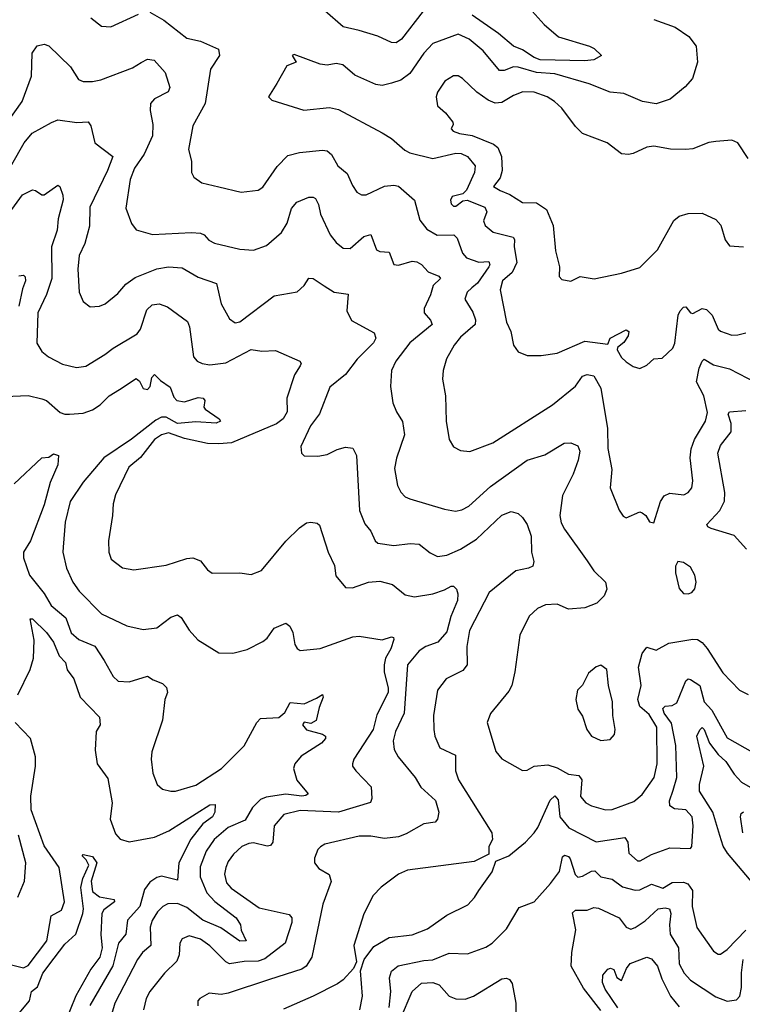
# Model space of a CAD drawing. Extents: x 1933546 to 2138868, y 524910 to 667279.
# Tile 311 of 466: x 2016139 to 2019280, y 649980 to 654260. Entities that reach past the tile are written whole.
import ezdxf

# ---------------------------------------------------------------- set-up
doc = ezdxf.new("R2010")
doc.units = 0

msp = doc.modelspace()

# ---------------------------------------------------------------- linework, layer by layer
at = {"layer": '0CON10XD'}
for points in [[(2018315, 654356.9), (2018418.9, 654238.9), (2018480.8, 654185), (2018616.2, 654145), (2018636, 654135), (2018667.5, 654105), (2018635, 654086), (2018595, 654081.1), (2018400.8, 654085), (2018375, 654095.2), (2018325, 654128.9), (2018284.8, 654144.8), (2018220.6, 654200.6), (2018105, 654280)], [(2016705, 654292.2), (2016765, 654257.8), (2016865, 654179.6), (2016925, 654166.6), (2017002.5, 654132.5), (2017007.8, 654105), (2016967.8, 654045), (2016945.6, 653895), (2016890.9, 653799.1), (2016873.1, 653695), (2016885.7, 653645), (2016886, 653595), (2016896.2, 653575), (2016930.5, 653550.5), (2017005, 653534), (2017100.9, 653510.9), (2017175, 653518.6), (2017195, 653532), (2017258.1, 653621.9), (2017305, 653669.1), (2017355, 653682.3), (2017455, 653692.7), (2017475, 653690), (2017494.1, 653674.1), (2017521.4, 653625), (2017561.9, 653591.9), (2017585, 653538.8), (2017605, 653510.8), (2017625, 653499.2), (2017645, 653498.1), (2017725, 653536.7), (2017765, 653541.1), (2017785, 653535.6), (2017855.6, 653475.6), (2017878.7, 653388.7), (2017909.2, 653349.3), (2017953.8, 653323.8), (2018025.3, 653325.3), (2018040.3, 653310.3), (2018063.8, 653245), (2018080.6, 653225), (2018135, 653206.5), (2018178.4, 653208.4), (2018182.7, 653195), (2018178.8, 653185), (2018129, 653115), (2018104.5, 653095), (2018084.4, 653075), (2018074.4, 653045), (2018108.9, 652988.9), (2018120.3, 652955), (2018118.8, 652935), (2018055, 652880), (2018026.9, 652845), (2017994.4, 652785), (2017979.4, 652735), (2017977.3, 652697.3), (2017989.4, 652625), (2017992.5, 652515), (2018005.7, 652435), (2018025, 652403.8), (2018055, 652387.1), (2018095, 652383.1), (2018195, 652420), (2018454.3, 652585), (2018555, 652667.3), (2018585, 652710.6), (2018605, 652717.8), (2018635, 652712.5), (2018665, 652658.8), (2018693.4, 652483.4), (2018696, 652396), (2018713.3, 652305), (2018705.7, 652225), (2018745, 652127.5), (2018761.7, 652101.7), (2018775, 652093.8), (2018835, 652120), (2018845, 652116.7), (2018861.2, 652105), (2018877, 652077), (2018895, 652072.5), (2018924.5, 652165.5), (2018940.3, 652189.7), (2018965, 652201.4), (2019025.4, 652194.6), (2019045.4, 652204.6), (2019060, 652225), (2019064.4, 652255), (2019053.2, 652355), (2019058.2, 652395), (2019072.7, 652435), (2019119.6, 652515), (2019128.3, 652551.7), (2019113.4, 652625), (2019081.6, 652685), (2019092.2, 652745), (2019105, 652775.8), (2019115, 652784.3), (2019155, 652759.3), (2019225, 652742.8), (2019341.2, 652681.2)], [(2017893.3, 654296.7), (2017798.5, 654175), (2017775, 654159.1), (2017755, 654161.1), (2017695, 654187.8), (2017615, 654212.9), (2017545, 654228.9), (2017465, 654298.6)], [(2016448.3, 654268.3), (2016495, 654231.4), (2016535, 654229.2), (2016655.4, 654284.6)], [(2018895, 654260.6), (2018988, 654228), (2019047.5, 654187.5), (2019080, 654145), (2019085.6, 654075), (2019063.3, 654005), (2019031.7, 653968.3), (2018966.2, 653913.8), (2018905.3, 653894.7), (2018845.5, 653904.5), (2018765, 653939.1), (2018705, 653945.3), (2018615, 653981.1), (2018465, 654024.4), (2018385, 654030.6), (2018305.8, 654054.2), (2018285, 654054.7), (2018245, 654039.7), (2018225, 654039.5), (2018153.8, 654125), (2018092.2, 654175), (2018045, 654196.9), (2017935, 654156.2), (2017896.2, 654115), (2017834.2, 654025.8), (2017795, 653997.5), (2017755.4, 653984.6), (2017715, 653974.6), (2017687.6, 653977.6), (2017595, 654019.2), (2017544.1, 654064.1), (2017515, 654070), (2017475, 654062.9), (2017445, 654066.7), (2017331.2, 654108.8), (2017323.3, 654105), (2017340, 654075), (2017300.7, 654059.3), (2017257.1, 653982.9), (2017220, 653925), (2017235, 653910), (2017373.9, 653866.1), (2017485, 653878.1), (2017525, 653870), (2017715, 653768.1), (2017755, 653743.3), (2017812.8, 653692.8), (2017835, 653681.8), (2017935, 653657.3), (2018035, 653679.7), (2018057.7, 653677.7), (2018085.8, 653665), (2018118.9, 653625), (2018115.4, 653595), (2018081.6, 653518.4), (2018065, 653502.5), (2018018.7, 653491.3), (2018011.1, 653475), (2018015, 653460), (2018025, 653449.5), (2018035, 653449.1), (2018065, 653471.9), (2018084.3, 653475.7), (2018161.1, 653445), (2018169.6, 653425), (2018154.7, 653385), (2018162.7, 653365), (2018197, 653337), (2018283.5, 653315), (2018289.4, 653305), (2018288.1, 653271.9), (2018299.7, 653205), (2018279.2, 653160.8), (2018238.2, 653125), (2018227.2, 653085), (2018254.6, 652945), (2018274.5, 652905), (2018285.7, 652845.7), (2018305.8, 652815.8), (2018345, 652800), (2018405, 652800.6), (2018475, 652810.6), (2018595, 652862.3), (2018695, 652850), (2018706.1, 652875), (2018775, 652911.9), (2018787.3, 652905), (2018784.5, 652885), (2018765, 652856.9), (2018736.9, 652835), (2018735.5, 652825), (2018755, 652791.9), (2018775, 652772), (2018805, 652752), (2018835, 652743.8)], [(2016078.6, 653805), (2016149.1, 653905), (2016189.3, 654015), (2016193.3, 654115), (2016215, 654145.7), (2016245, 654152.9), (2016265, 654145.7), (2016359.1, 654055), (2016395, 654000), (2016415, 653991.1), (2016455, 653991.2), (2016490.9, 653999.1), (2016629.2, 654050.8), (2016666.4, 654073.6), (2016695, 654087.8), (2016723.4, 654083.4), (2016771.1, 654031.1), (2016790.8, 653965), (2016783.4, 653946.6), (2016725, 653916.2), (2016707.5, 653895), (2016706.2, 653865), (2016717.9, 653805), (2016715.4, 653755), (2016679.6, 653675), (2016637.3, 653615), (2016619.2, 653565), (2016600.5, 653440.5), (2016625, 653373.3), (2016645, 653346.2), (2016715.7, 653325.7), (2016885.4, 653335.4), (2016925, 653332.1), (2016940, 653325), (2016961.2, 653301.2), (2016985, 653289.1), (2017095, 653263.1), (2017155, 653258.5), (2017212.3, 653277.7), (2017276.7, 653335), (2017300.8, 653375), (2017320.1, 653439.9), (2017343.3, 653466.7), (2017395, 653488.6), (2017415, 653488.6), (2017425, 653482), (2017437.3, 653457.3), (2017446.9, 653415), (2017488.5, 653325), (2017515, 653291.1), (2017545, 653266.9), (2017575, 653265.4), (2017635, 653317.1), (2017665, 653325.7), (2017689.5, 653259.5), (2017705, 653252.2), (2017745, 653249.2), (2017765.5, 653195.5), (2017785, 653193.5), (2017845, 653209.6), (2017865, 653207.3), (2017886, 653196), (2017914.6, 653164.6), (2017960.8, 653145), (2017968, 653135), (2017935.7, 653104.3), (2017925, 653064.2), (2017896.8, 653005), (2017897.7, 652985), (2017925, 652954.2), (2017932.2, 652935), (2017835, 652855.4), (2017773.9, 652775), (2017755.5, 652735), (2017751.1, 652665), (2017761.4, 652595), (2017777.1, 652555), (2017803, 652513), (2017810.9, 652455), (2017776.7, 652353.3), (2017768.3, 652308.3), (2017781.5, 652235), (2017795.4, 652205.4), (2017815, 652185.7), (2017835, 652176.7), (2017985, 652131.5), (2018033.4, 652123.4), (2018061.4, 652128.6), (2018090.8, 652145), (2018185, 652231.2), (2018345, 652344.7), (2018421.6, 652368.4), (2018505, 652418.6), (2018535, 652420), (2018565, 652408), (2018573.1, 652385), (2018566.2, 652345), (2018545.4, 652285), (2018498.1, 652191.9), (2018486.5, 652105), (2018493.1, 652073.1), (2018507.8, 652045), (2018605, 651907.1), (2018635, 651864.3), (2018686, 651815), (2018690.6, 651785), (2018680, 651755), (2018647.2, 651722.8), (2018595, 651703.2), (2018525, 651698.1), (2018475, 651719.4), (2018425, 651715.7), (2018389.1, 651700.9), (2018353.5, 651666.5), (2018312.9, 651585), (2018291.5, 651425), (2018277.8, 651365), (2018265, 651340.8), (2018185.6, 651244.4), (2018171.4, 651205), (2018208.9, 651078.9), (2018235, 651047.5), (2018325, 650995.7), (2018345, 650998.1), (2018375, 651014.4), (2018435, 651020), (2018475, 651007.6), (2018525, 650980.3), (2018568.9, 650975), (2018583.1, 650955), (2018577.1, 650882.9), (2018599.4, 650855), (2018625, 650842.1), (2018685, 650825.4), (2018715, 650826.2), (2018809.2, 650860.8), (2018845, 650891.9), (2018897.6, 650965), (2018910, 651025), (2018908.1, 651185), (2018875, 651239.2), (2018834.6, 651274.6), (2018826.1, 651305), (2018840.3, 651365), (2018828.8, 651445), (2018845, 651504.2), (2018865, 651532.5), (2018905, 651518.8), (2018960.6, 651549.4), (2019065, 651566.9), (2019085.3, 651565.3), (2019105, 651552.7), (2019127, 651527), (2019195, 651420), (2019268, 651345), (2019305, 651326.9)], [(2019305, 653656.2), (2019260, 653725), (2019235, 653736.2), (2019165, 653730.8), (2019135, 653725.6), (2019065, 653699.1), (2019035, 653695.4), (2018967.6, 653697.6), (2018895, 653710.5), (2018864.6, 653705.4), (2018805, 653678), (2018785, 653673.3), (2018755, 653676.7), (2018693.3, 653725), (2018585.7, 653765.7), (2018555, 653796.2), (2018495.8, 653875), (2018464.2, 653905), (2018432, 653925), (2018375, 653944.6), (2018326.4, 653946.4), (2018285, 653930), (2018235, 653900), (2018205, 653897.3), (2018175, 653909.5), (2018126, 653945), (2018063.3, 654005), (2018045, 654015.8), (2018025, 654015.8), (2017987.4, 653992.6), (2017955.7, 653945), (2017949.4, 653925), (2017955.6, 653885.6), (2017990, 653855), (2018021.2, 653815), (2018023.3, 653805), (2018013.8, 653785), (2018023.8, 653775), (2018050, 653765), (2018105, 653756.9), (2018198.7, 653718.7), (2018217.9, 653705), (2018233.4, 653665), (2018235.6, 653604.4), (2018227.1, 653572.9), (2018198.6, 653535), (2018227.5, 653517.5), (2018270, 653500), (2018325, 653465.7), (2018385, 653463.3), (2018428.6, 653435), (2018457.7, 653365), (2018467.8, 653255), (2018485.7, 653185), (2018483.6, 653143.6), (2018495, 653130), (2018535, 653124)], [(2016105, 653631.1), (2016158.7, 653725), (2016193.5, 653766.5), (2016276.4, 653813.6), (2016305, 653824.2), (2016387.3, 653812.7), (2016435.9, 653815.9), (2016448.3, 653798.3), (2016465.6, 653725), (2016542.9, 653665), (2016520.9, 653605), (2016443.2, 653445), (2016442.8, 653362.8), (2016422.3, 653287.7), (2016397.9, 653235), (2016391.5, 653175), (2016397.1, 653075), (2016414.4, 653034.4), (2016445, 653011.2), (2016485, 653014.2), (2016510, 653025), (2016565, 653070), (2016600, 653110), (2016640.6, 653139.4), (2016735, 653176.3), (2016785, 653185.9), (2016845, 653181.2), (2016915, 653140.7), (2016993.7, 653113.7), (2017014.7, 653025), (2017050.2, 652960.2), (2017075, 652942.9), (2017095, 652947.1), (2017245, 653060), (2017345, 653077.1), (2017375.7, 653105), (2017395, 653136.2), (2017415, 653134.3), (2017462.6, 653102.6), (2017506.1, 653076.1), (2017566.7, 653066.7), (2017560.9, 652995), (2017581.7, 652951.7), (2017679.1, 652899.1), (2017686.9, 652875), (2017676.7, 652855), (2017606.3, 652783.7), (2017555, 652717.3), (2017487.6, 652662.4), (2017442.7, 652547.3), (2017402.5, 652495), (2017361.2, 652405), (2017363.3, 652375), (2017375, 652364), (2017435, 652361.9), (2017475, 652369.4), (2017518.8, 652391.2), (2017555, 652401.2), (2017587.1, 652397.1), (2017602.9, 652365), (2017616.6, 652126.6), (2017638.8, 652068.8), (2017665, 652036), (2017684.4, 651995), (2017696.2, 651985), (2017765, 651973.6), (2017836.9, 651983.1), (2017875, 651980.5), (2017922.9, 651942.9), (2017955, 651927.1), (2017995, 651931.5), (2018055, 651957.8), (2018125, 652001.3), (2018235, 652105.5), (2018275, 652122), (2018305, 652114), (2018325, 652096), (2018345, 652065.8), (2018362.9, 652015), (2018363.8, 651945), (2018374.2, 651905), (2018370, 651885), (2018350, 651875), (2018295, 651864), (2018179.4, 651770.6), (2018094.6, 651605), (2018082.7, 651535), (2018084.5, 651455), (2018065, 651430.5), (2017992.5, 651395), (2017954.4, 651345), (2017937.9, 651235), (2017938.5, 651175), (2017943.6, 651145), (2017965, 651094.3), (2018033, 651063), (2018032.7, 650995), (2018046.2, 650955), (2018191.5, 650725), (2018193.4, 650696.6), (2018178, 650665), (2018178, 650632), (2018115, 650600), (2017825, 650562.9), (2017785, 650545.7), (2017710.6, 650489.4), (2017675, 650452), (2017635, 650373.3), (2017591.9, 650235), (2017602.5, 650165), (2017590, 650135), (2017544.4, 650085.6), (2017520.9, 650069.1), (2017413.8, 650015), (2017285, 649959.1)], [(2016045.6, 653355), (2016151.2, 653498.8), (2016195, 653520.4), (2016207.9, 653517.9), (2016235, 653498), (2016245, 653499.2), (2016305, 653540), (2016313.3, 653535), (2016326.8, 653496.8), (2016327.1, 653477.1), (2016305.4, 653395), (2016302.2, 653345), (2016277.6, 653272.4), (2016278.6, 653135), (2016255.7, 653065), (2016216.8, 652985), (2016213.8, 652853.8), (2016235, 652817.5), (2016264.2, 652795), (2016325, 652762.7), (2016385, 652747.3), (2016426, 652754), (2016509.4, 652805), (2016545, 652832.7), (2016650, 652895), (2016664.4, 652915), (2016690.8, 652999.2), (2016715, 653020), (2016745, 653024.3), (2016781.5, 653011.5), (2016868.3, 652948.3), (2016877.5, 652925), (2016894.4, 652795), (2016910.8, 652775), (2016932, 652765), (2016965, 652759.3), (2017035, 652768.1), (2017145, 652826.1), (2017190.7, 652819.3), (2017251.2, 652821.2), (2017356.7, 652775), (2017362, 652765), (2017358.6, 652755), (2017333.5, 652716.5), (2017300.7, 652615), (2017301.8, 652555), (2017284.6, 652525), (2017255, 652502.5), (2017059.3, 652420.7), (2017005, 652416.5), (2016955, 652416.9), (2016855, 652439.1), (2016785, 652464.3), (2016755, 652454.7), (2016725, 652434.7), (2016663.5, 652356.5), (2016613.8, 652315), (2016555, 652193.8), (2016544.5, 652155), (2016542.5, 652105), (2016524.4, 651995), (2016525.7, 651945), (2016535.8, 651915), (2016585, 651877.5), (2016635, 651868.6), (2016775, 651888.2), (2016865, 651917.9), (2016891.1, 651921.1), (2016925, 651907.1), (2016955, 651868.8), (2016975, 651854), (2017095, 651855.7), (2017145, 651847.5), (2017190, 651865), (2017295, 651992.9), (2017355, 652051.2), (2017385, 652072.5), (2017405, 652075.7), (2017432, 652072), (2017442.3, 652062.3), (2017480, 651945), (2017507.3, 651887.3), (2017512.8, 651842.8), (2017555, 651792), (2017585, 651790.6), (2017655.5, 651815.5), (2017705, 651818.5), (2017758.8, 651805), (2017815, 651759.4), (2017855, 651750.9), (2017935.3, 651764.7), (2017985, 651781.1), (2018015, 651798.1), (2018025, 651797.1), (2018037.3, 651785), (2018043.6, 651763.6), (2018041.9, 651735), (2018013, 651665), (2017995, 651599.2), (2017956.4, 651553.6), (2017905, 651535.4), (2017875, 651516.9), (2017824.7, 651455), (2017809.7, 651245), (2017772, 651165), (2017762.3, 651125), (2017766.9, 651086.9), (2017783.6, 651055), (2017857.5, 650965), (2017883.1, 650923.1), (2017946.7, 650865), (2017960.8, 650815), (2017955.4, 650784.6), (2017945, 650771.5), (2017895, 650764.7), (2017819.1, 650720.9), (2017785, 650708.1), (2017725, 650700), (2017665, 650710.5), (2017615, 650710.6), (2017465, 650675.8), (2017445.8, 650664.2), (2017435, 650652.5), (2017420, 650615), (2017420, 650595), (2017439.7, 650569.7), (2017484.2, 650544.2), (2017493, 650513), (2017456.1, 650415), (2017409.3, 650185), (2017383.9, 650146.1), (2017365, 650131.8), (2017225, 650087.8), (2017045, 650028), (2017015, 650022.5), (2016962.1, 650027.9), (2016921.2, 650005), (2016913.8, 649995), (2016913, 649973)], [(2018535, 653124), (2018575, 653143.8), (2018636.1, 653133.9), (2018755, 653158.8), (2018835, 653183.3), (2018910.7, 653259.3), (2018982.5, 653387.5), (2019005, 653405.7), (2019045, 653417.8), (2019105, 653418.9), (2019165, 653391.4), (2019186.3, 653366.3), (2019205, 653302.5), (2019225, 653277.5), (2019285, 653272.5)], [(2016135, 653146.9), (2016155, 653148.9), (2016162.4, 653142.4), (2016164.5, 653125), (2016150.6, 653089.4), (2016134.7, 653015.3)], [(2018835, 652743.8), (2018865, 652757.5), (2018895, 652786), (2018932.1, 652787.9), (2018978, 652832), (2018986.5, 652853.5), (2019001.7, 652975), (2019009.7, 652995), (2019025, 653010.4), (2019035, 653012.2), (2019055, 652985.7), (2019065, 652983.3), (2019105, 653004.5), (2019125, 652999.6), (2019148.5, 652975), (2019174.5, 652915), (2019185, 652905.7), (2019235, 652888.9), (2019260.5, 652889.5), (2019295, 652898.6)], [(2016075, 652622.5), (2016175, 652626.5), (2016235, 652612.2), (2016255, 652604.4), (2016315, 652553.1), (2016334.6, 652544.6), (2016354.5, 652544.5), (2016415, 652548.9), (2016455, 652563.5), (2016489.2, 652585), (2016527.5, 652625), (2016572, 652652), (2016645, 652700), (2016659.2, 652689.2), (2016675, 652656.2), (2016695, 652652.5), (2016705.6, 652665), (2016713.1, 652705), (2016725, 652718), (2016751, 652691), (2016792.3, 652662.3), (2016808.8, 652618.8), (2016822.5, 652605), (2016855, 652598.9), (2016915, 652618), (2016936, 652615), (2016944.2, 652605), (2016939.5, 652575), (2016945, 652567.1), (2017005.8, 652525), (2017012, 652515), (2016993.5, 652506.5), (2016905, 652512.1), (2016825, 652504.2), (2016775, 652532.2), (2016755, 652531.9), (2016730.4, 652519.6), (2016625, 652436.1), (2016503.9, 652355), (2016415, 652249.7), (2016358, 652165), (2016336.6, 652075), (2016327.3, 651967.3), (2016326.4, 651945), (2016341.8, 651875), (2016369.1, 651815), (2016397.3, 651775), (2016495, 651677.8), (2016605, 651625.6), (2016675, 651608.6), (2016735, 651615.8), (2016795, 651663.1), (2016825, 651672.5), (2016841.3, 651661.3), (2016875, 651606), (2016913.4, 651563.4), (2017005, 651507.5), (2017065, 651505.8), (2017127.6, 651522.4), (2017195, 651556.2), (2017215, 651571.2), (2017245.6, 651614.4), (2017295, 651636.7), (2017313.6, 651623.6), (2017325.6, 651595.6), (2017335, 651544), (2017345, 651525.8), (2017357.9, 651517.9), (2017445, 651526.5), (2017586.6, 651576.6), (2017615, 651579.4), (2017715, 651564.4), (2017755, 651576.9), (2017763.9, 651573.9), (2017765.5, 651565.5), (2017752.5, 651525), (2017729.5, 651485), (2017722.5, 651455), (2017722.9, 651422.9), (2017741.2, 651355), (2017740.4, 651335), (2017691.7, 651238.3), (2017675, 651174.5), (2017591.1, 651045), (2017585.7, 651025), (2017585.7, 651015), (2017599.4, 650995), (2017667.1, 650925), (2017669.4, 650875), (2017663.3, 650856.7), (2017525, 650814.3), (2017358.3, 650821.7), (2017287.1, 650805), (2017244.6, 650755), (2017239.3, 650685), (2017229.7, 650670.3), (2017215, 650667.3), (2017155, 650681.8), (2017135, 650678.9), (2017105, 650665.9), (2017068.2, 650631.8), (2017045, 650601.1), (2017034.1, 650575), (2017029.1, 650545), (2017037.9, 650507.9), (2017057.9, 650485), (2017179.4, 650399.4), (2017309.6, 650369.6), (2017321.9, 650355), (2017321.8, 650335), (2017292.5, 650245), (2017205, 650177.7), (2017175, 650166.7), (2017115, 650166.1), (2017051.2, 650155), (2017034.3, 650164.3), (2016965, 650234), (2016925, 650262.7), (2016875, 650277.3), (2016844.3, 650265), (2016834.4, 650245), (2016832.1, 650195), (2016822.2, 650167.8), (2016768.5, 650115), (2016704.6, 650035), (2016688.5, 650005), (2016677.1, 649955)], [(2019298.3, 651958.3), (2019245, 652017.1), (2019145, 652047.7), (2019130, 652055), (2019125.6, 652065), (2019183, 652127), (2019203.2, 652166.8), (2019204.2, 652205), (2019173.3, 652375), (2019185, 652408.6), (2019231.2, 652468.8), (2019231, 652505), (2019218.2, 652545), (2019224.3, 652555), (2019295, 652561.8)], [(2016115, 652242), (2016235, 652356), (2016265, 652358.8), (2016285, 652373.1), (2016307.1, 652365), (2016304.5, 652325.5), (2016271.7, 652248.3), (2016245, 652151.2), (2016185.3, 651995), (2016155.4, 651945), (2016155, 651921.2), (2016181.5, 651845), (2016245, 651765.5), (2016275, 651713.9), (2016339.9, 651659.9), (2016362.4, 651595), (2016395.5, 651565), (2016466, 651536), (2016506.4, 651475), (2016544.7, 651404.7), (2016566.2, 651385), (2016615, 651382.2), (2016695, 651406.5), (2016719.6, 651389.6), (2016760, 651375), (2016777.2, 651357.2), (2016780.5, 651335), (2016769.5, 651305), (2016760, 651215), (2016713.2, 651076.8), (2016710, 651045), (2016717.5, 650985), (2016736, 650935), (2016760, 650915), (2016795, 650905.6), (2016815.6, 650905.6), (2016905, 650932.2), (2017015.5, 651005), (2017115, 651102.9), (2017169.1, 651205), (2017185, 651222.7), (2017265, 651227.1), (2017291.4, 651248.6), (2017315, 651292.2), (2017375, 651285.6), (2017428.9, 651311.1), (2017455, 651326.7), (2017458.6, 651315), (2017440.5, 651269.5), (2017427.2, 651212.8), (2017405, 651200.4), (2017375, 651206.2), (2017367.8, 651195), (2017385, 651173.6), (2017455, 651154.5), (2017468.1, 651145), (2017468.5, 651135), (2017450, 651115), (2017362.1, 651057.9), (2017335.2, 651025), (2017329, 651005), (2017343.8, 650953.8), (2017393.1, 650895), (2017383.3, 650886.7), (2017365.8, 650884.2), (2017295, 650893), (2017209.5, 650880.5), (2017185, 650870), (2017150.9, 650835), (2017119.4, 650780.6), (2017045, 650748.2), (2016983.4, 650696.6), (2016950, 650645), (2016923, 650577), (2016923.8, 650533.8), (2016952, 650465), (2016987, 650427), (2017080, 650355), (2017098.2, 650325), (2017101.5, 650301.5), (2017122.5, 650255), (2017095, 650254.7), (2017012.6, 650312.6), (2016935, 650345.2), (2016865, 650400.4), (2016825, 650417.9), (2016783.3, 650416.8), (2016761.1, 650405), (2016738.2, 650381.8), (2016715, 650344.4), (2016705.8, 650315), (2016708.4, 650235), (2016672, 650205), (2016650.8, 650175), (2016552.6, 649985), (2016526.7, 649895)], [(2019045, 651764.2), (2019060.5, 651769.5), (2019073.9, 651786.1), (2019080, 651815), (2019073.3, 651845), (2019055, 651880), (2019025, 651900), (2019000, 651905), (2018990, 651885), (2018990, 651855), (2019005, 651787.5), (2019025, 651766), (2019045, 651764.2)], [(2016131.2, 651325), (2016184.4, 651435), (2016199.2, 651485), (2016202.3, 651562.3), (2016184.2, 651655), (2016195, 651656), (2016255, 651596.7), (2016285, 651554.5), (2016310.6, 651495), (2016337.1, 651465), (2016345, 651433.3), (2016374.3, 651394.3), (2016401.9, 651315), (2016485, 651227.5), (2016489.2, 651195), (2016471.4, 651165), (2016466.6, 651085), (2016475.3, 651025), (2016521.3, 650961.3), (2016540.9, 650855), (2016532.2, 650785), (2016555, 650721.4), (2016575, 650698.1), (2016615, 650686.7), (2016725, 650705.9), (2016786.5, 650733.5), (2016965, 650846.2), (2016988.3, 650848.3), (2016986.5, 650815), (2016976.4, 650795), (2016935.4, 650764.6), (2016882.8, 650697.2), (2016830.8, 650595), (2016825, 650518.8), (2016755, 650536.5), (2016735, 650531.2), (2016705, 650510.8), (2016681.8, 650478.2), (2016661.4, 650405), (2016607, 650345), (2016600.4, 650285), (2016567.8, 650245), (2016543.1, 650146.9), (2016443.8, 649975)], [(2018665, 651126.2), (2018705, 651131.2), (2018725, 651152.5), (2018728, 651175), (2018716.9, 651235), (2018715.4, 651295), (2018698.6, 651365), (2018691.2, 651435), (2018665, 651453.3), (2018645, 651446.2), (2018611.5, 651418.5), (2018585, 651367.5), (2018563.8, 651345), (2018556.2, 651305), (2018565, 651262.5), (2018585, 651232.5), (2018604, 651175), (2018623.8, 651145), (2018665, 651126.2)], [(2017616.9, 649955), (2017629.1, 650015), (2017620, 650125), (2017636.7, 650175), (2017678.9, 650231.1), (2017745, 650269.5), (2017845, 650281.2), (2017911.9, 650308.1), (2017995, 650367.8), (2018087.2, 650412.8), (2018116.4, 650443.6), (2018135, 650473.8), (2018192.9, 650555), (2018208.3, 650601.7), (2018265.4, 650624.6), (2018338, 650685), (2018375, 650725.6), (2018391.2, 650748.8), (2018445, 650867.8), (2018465, 650885.6), (2018478.9, 650868.9), (2018486.4, 650795), (2018526.5, 650746.5), (2018645, 650685.3), (2018770, 650705), (2018782, 650685), (2018787.4, 650637.4), (2018825, 650603.8), (2018836.7, 650603.3), (2018885, 650631.3), (2018965, 650660.5), (2019055, 650656.7), (2019060, 650665), (2019065.9, 650755), (2019061.8, 650795), (2019035, 650824.6), (2018985, 650829.2), (2018965, 650841.9), (2018963.9, 650863.9), (2018979.3, 650910.7), (2018994.8, 650965), (2018990.5, 651105), (2018971.9, 651201.9), (2018941.1, 651245), (2018934.7, 651265.3), (2018944.5, 651275.5), (2018975, 651278.4), (2018995, 651290), (2019035, 651385.7), (2019045, 651394.4), (2019055, 651391.5), (2019095.3, 651365), (2019113.9, 651295), (2019147.8, 651257.8), (2019215, 651137.5), (2019325, 651075.8)], [(2016085, 650156.2), (2016155, 650138.9), (2016175, 650148.2), (2016256.7, 650255), (2016275.9, 650364.1), (2016320.9, 650389.1), (2016333.5, 650425), (2016310.3, 650575), (2016245, 650669.1), (2016188.1, 650825), (2016186.9, 650885), (2016208.1, 651015), (2016208, 651055), (2016185.6, 651135.6), (2016119.2, 651205)], [(2019327.9, 650505), (2019216.4, 650636.4), (2019197.6, 650667.6), (2019182.8, 650712.8), (2019151.9, 650815), (2019093.6, 650906.4), (2019093.8, 650935), (2019112.4, 651015), (2019083.1, 651145), (2019095, 651173.6), (2019105, 651182.5), (2019115, 651174.4), (2019137.9, 651115), (2019175, 651065.7), (2019208.9, 651035), (2019245, 650980), (2019277.2, 650945), (2019375, 650889.2)], [(2019282.3, 650725), (2019271.9, 650795), (2019275, 650808.8), (2019285, 650815.7)], [(2016131.2, 650445), (2016159.6, 650515), (2016165.3, 650595.3), (2016133.5, 650715)], [(2016085, 649880), (2016181.5, 649995), (2016190.4, 650035), (2016215.7, 650055), (2016238.8, 650115), (2016289.1, 650180.9), (2016335, 650240.5), (2016382.2, 650285), (2016412.7, 650375), (2016415.4, 650395), (2016405, 650487.5), (2016413.2, 650526.8), (2016438.6, 650585), (2016427.8, 650607.8), (2016410.8, 650625), (2016415, 650631.2), (2016455, 650622.9), (2016474.2, 650595), (2016450, 650515), (2016455, 650470), (2016485, 650447.5), (2016550, 650435), (2016551.2, 650425), (2016505, 650390.6), (2016495.5, 650375), (2016491.2, 650281.2), (2016496.8, 650225), (2016486.6, 650185), (2016447.3, 650132.7), (2016383.3, 650016.7), (2016333.7, 649895)], [(2017745, 649965.8), (2017752.6, 650035), (2017746.6, 650095), (2017755.6, 650124.4), (2017783.7, 650146.3), (2017895, 650170.5), (2017935, 650173.3), (2018005, 650202.3), (2018085, 650199.5), (2018165, 650228.8), (2018192.9, 650245), (2018255, 650308.1), (2018310.1, 650399.9), (2018375, 650425.6), (2018445.9, 650505), (2018485, 650557.5), (2018498.9, 650621.1), (2018507.8, 650627.8), (2018525, 650621.9), (2018531.9, 650611.9), (2018553.9, 650543.9), (2018565, 650531.8), (2018585, 650536.1), (2018625, 650559.1), (2018639.2, 650559.2), (2018665, 650533.5), (2018715, 650523.2), (2018759.9, 650489.9), (2018815, 650476.5), (2018835, 650477.8), (2018885, 650501.6), (2018935, 650484.6), (2018975, 650509.8), (2019025, 650511), (2019043.4, 650503.4), (2019063.9, 650475), (2019061.7, 650405), (2019083.1, 650313.1), (2019155, 650210.8), (2019175, 650197.1), (2019185, 650198.1), (2019215, 650218.5), (2019295, 650302)], [(2018665, 649953.1), (2018589.3, 650049.3), (2018536.2, 650145), (2018539.3, 650205), (2018555.9, 650304.1), (2018542.6, 650377.4), (2018555, 650389.1), (2018605, 650388.5), (2018635, 650400), (2018655, 650397.7), (2018744.3, 650355), (2018774.8, 650314.8), (2018795, 650306.7), (2018815, 650313.3), (2018857.1, 650342.9), (2018915, 650394.7), (2018945, 650399.2), (2018962.9, 650395), (2018968.8, 650375), (2018963.2, 650325), (2018967.2, 650285), (2019003.2, 650225), (2019005.3, 650155), (2019026.8, 650115), (2019054.8, 650084.8), (2019165, 650012.5), (2019215, 649992.9), (2019255, 649999.2), (2019268.9, 650015), (2019276.8, 650053.2), (2019276.3, 650116.3), (2019283.7, 650175)], [(2018738.8, 649965), (2018684.3, 650045), (2018671.8, 650075), (2018674.1, 650105.9), (2018695, 650132.2), (2018707.1, 650137.1), (2018721.7, 650131.7), (2018735, 650096.7), (2018755, 650083.8), (2018776.9, 650135), (2018793.3, 650156.7), (2018865, 650184.4), (2018885, 650176.9), (2018911.6, 650145), (2018930.5, 650090.5), (2018967.4, 650015), (2019005, 649968)], [(2017794, 649916), (2017845.5, 650035), (2017885, 650071.5), (2017935, 650074.7), (2017961.8, 650065), (2018005, 650014.5), (2018035, 650003.6), (2018075, 650002.7), (2018112, 650015), (2018235, 650090.5), (2018255, 650092.9), (2018268.1, 650088.1), (2018279.7, 650069.7), (2018295.4, 649985), (2018296.5, 649855)]]:
    msp.add_lwpolyline(points, dxfattribs=at)

doc.saveas('drawing.dxf')
